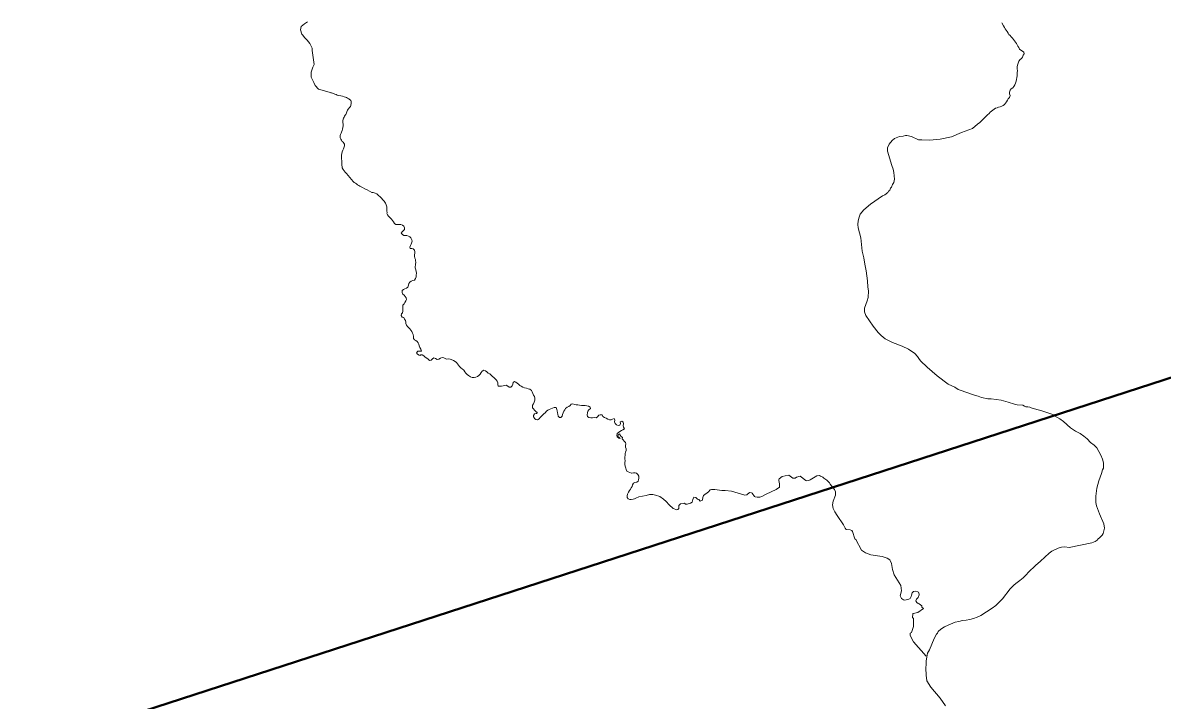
# Model space of a CAD drawing. Extents: x 553962 to 842807, y 8883888 to 9032388.
# Drawn here: x 592799 to 594276, y 8915645 to 8916524 of the extents above; entities that cross this region are included whole.
import ezdxf

# ---------------------------------------------------------------- set-up
doc = ezdxf.new("R2010")
doc.units = 0
doc.header["$LTSCALE"] = 200
doc.layers.add('6', color=7, linetype='Continuous', lineweight=13)

msp = doc.modelspace()

# ---------------------------------------------------------------- linework, layer by layer
at = {"layer": '6', "lineweight": 40}
msp.add_line((590967.2, 8914985.2), (596244.3, 8916699.1), dxfattribs=at)
at = {"layer": '6'}
for points in [[(593167.9, 8916524.7), (593164.1, 8916522.1), (593159.5, 8916518.6), (593158.6, 8916514.6), (593160.4, 8916508.6), (593161.8, 8916507.6), (593164.1, 8916504.4), (593167.2, 8916501), (593170.7, 8916496.5), (593173.8, 8916490.8), (593174, 8916487.4), (593175.2, 8916478.5)], [(594080, 8916505.1), (594078.5, 8916506.9), (594076.9, 8916508.3), (594075.8, 8916510.1), (594074.6, 8916512.2), (594073.3, 8916514.1), (594072, 8916515.7), (594071, 8916517.5), (594070, 8916519.4), (594067.9, 8916523.5)], [(594080, 8916505.1), (594078.5, 8916506.9), (594076.9, 8916508.3), (594075.8, 8916510.1), (594074.6, 8916512.2), (594073.3, 8916514.1), (594072, 8916515.7), (594071, 8916517.5), (594070, 8916519.4), (594067.9, 8916523.5)], [(594036.3, 8916392.1), (594036.8, 8916392.4), (594038.8, 8916393.8), (594040.7, 8916395.6), (594042.4, 8916397.4), (594044.1, 8916399.1), (594046, 8916400.9), (594047.8, 8916402.9), (594049.3, 8916404.3), (594051.1, 8916405.9), (594052.4, 8916407.4), (594054.2, 8916408.9), (594056, 8916410.2), (594057.9, 8916411.6), (594059.7, 8916412.6), (594061.5, 8916413.4), (594063.6, 8916414), (594065.5, 8916414.7), (594067.5, 8916415.2), (594069.4, 8916416.3), (594071.1, 8916417.6), (594072.4, 8916419.4), (594073.8, 8916421.2), (594075, 8916423.1), (594076.1, 8916425), (594077.7, 8916426.7), (594078.4, 8916429), (594077.7, 8916431.5), (594077.8, 8916433.6), (594078.7, 8916436), (594080, 8916437.7), (594082, 8916439.3), (594083.4, 8916441), (594084.5, 8916442.9), (594085.5, 8916445.1), (594086.2, 8916447.7), (594086.8, 8916450), (594087.2, 8916452.6), (594087.5, 8916454.6), (594087.7, 8916456.7), (594087.8, 8916459.2), (594087.9, 8916461.3), (594087.8, 8916463.9), (594087.7, 8916466.2), (594087.9, 8916468.7), (594088.7, 8916471.3), (594089.8, 8916473.6), (594091.4, 8916475.8), (594093.1, 8916477.2), (594094.5, 8916479), (594095.5, 8916481.6), (594096.7, 8916483.3), (594096.2, 8916485.4), (594094.3, 8916486.7), (594092.4, 8916488), (594090.8, 8916489.5), (594089.7, 8916491.4), (594088.6, 8916493.1), (594087.6, 8916495), (594086.7, 8916496.8), (594085.4, 8916498.5), (594084, 8916500.2), (594082.7, 8916501.8), (594081.4, 8916503.4), (594080, 8916505.1)], [(594036.3, 8916392.1), (594036.8, 8916392.4), (594038.8, 8916393.8), (594040.7, 8916395.6), (594042.4, 8916397.4), (594044.1, 8916399.1), (594046, 8916400.9), (594047.8, 8916402.9), (594049.3, 8916404.3), (594051.1, 8916405.9), (594052.4, 8916407.4), (594054.2, 8916408.9), (594056, 8916410.2), (594057.9, 8916411.6), (594059.7, 8916412.6), (594061.5, 8916413.4), (594063.6, 8916414), (594065.5, 8916414.7), (594067.5, 8916415.2), (594069.4, 8916416.3), (594071.1, 8916417.6), (594072.4, 8916419.4), (594073.8, 8916421.2), (594075, 8916423.1), (594076.1, 8916425), (594077.7, 8916426.7), (594078.4, 8916429), (594077.7, 8916431.5), (594077.8, 8916433.6), (594078.7, 8916436), (594080, 8916437.7), (594082, 8916439.3), (594083.4, 8916441), (594084.5, 8916442.9), (594085.5, 8916445.1), (594086.2, 8916447.7), (594086.8, 8916450), (594087.2, 8916452.6), (594087.5, 8916454.6), (594087.7, 8916456.7), (594087.8, 8916459.2), (594087.9, 8916461.3), (594087.8, 8916463.9), (594087.7, 8916466.2), (594087.9, 8916468.7), (594088.7, 8916471.3), (594089.8, 8916473.6), (594091.4, 8916475.8), (594093.1, 8916477.2), (594094.5, 8916479), (594095.5, 8916481.6), (594096.7, 8916483.3), (594096.2, 8916485.4), (594094.3, 8916486.7), (594092.4, 8916488), (594090.8, 8916489.5), (594089.7, 8916491.4), (594088.6, 8916493.1), (594087.6, 8916495), (594086.7, 8916496.8), (594085.4, 8916498.5), (594084, 8916500.2), (594082.7, 8916501.8), (594081.4, 8916503.4), (594080, 8916505.1)], [(593175.2, 8916478.5), (593176.4, 8916469.6), (593174.7, 8916466.1), (593172.5, 8916459.6), (593172.4, 8916453.2), (593176, 8916445.9), (593177.6, 8916442), (593182.1, 8916437.6), (593195.9, 8916433.4)], [(593927.7, 8916329.4), (593926.7, 8916333.6), (593925.1, 8916338.4), (593919.7, 8916356.8), (593919.7, 8916361.4), (593921.8, 8916366.2), (593925.5, 8916370.7), (593928.7, 8916373.5), (593934.9, 8916376.1), (593939.8, 8916376.6), (593943, 8916377.4), (593944.7, 8916377.4), (593950.7, 8916376.1), (593959.9, 8916371.9), (593964, 8916371.7), (593974.5, 8916371.2), (593987.7, 8916372.4), (594002.3, 8916375.7), (594015.5, 8916381.1), (594029.8, 8916386.5), (594036.3, 8916392.1)], [(593911.2, 8916118.1), (593907.6, 8916121.8), (593901, 8916130.2), (593891.6, 8916144), (593889.8, 8916148.5), (593889.8, 8916153.5), (593893.3, 8916162.8), (593894.6, 8916167.4), (593894.8, 8916176), (593894.2, 8916180.5), (593893.7, 8916188.8), (593892, 8916201.7), (593890.1, 8916210.3), (593888.8, 8916218.8), (593886.9, 8916227.4), (593885.4, 8916240.2), (593885.1, 8916244.7), (593881.6, 8916257.4), (593881.1, 8916262.1), (593881.4, 8916266.8), (593882.6, 8916271.3), (593884.2, 8916275.3), (593888.9, 8916281), (593897.3, 8916288.4), (593912.9, 8916299), (593916.1, 8916300.4), (593919.9, 8916303.2), (593920.3, 8916304.3), (593921.3, 8916304.7), (593921.4, 8916305.7), (593922.5, 8916306.5), (593923.5, 8916309.2), (593924.6, 8916310.2), (593925.9, 8916313.6), (593927.7, 8916316.4), (593928.4, 8916320.9), (593927.7, 8916329.4)], [(593251.3, 8916303.5), (593251.9, 8916303.5), (593252.8, 8916303.5), (593255.3, 8916302.7), (593257.5, 8916301.5), (593259.7, 8916299.6), (593261.8, 8916297.7), (593263.7, 8916296), (593265.3, 8916294), (593267.1, 8916292.2), (593268.8, 8916289.7), (593269.7, 8916287.6), (593270.4, 8916284.8), (593270.5, 8916282.2), (593270.8, 8916279.5), (593270.9, 8916276.9), (593270.8, 8916276.3), (593271.5, 8916274.4), (593272.9, 8916272.5), (593274.7, 8916270.9), (593276.5, 8916268.8), (593277.9, 8916267), (593279.1, 8916265.3), (593280.7, 8916263.4), (593282.2, 8916261.8), (593284.4, 8916261.7), (593286.6, 8916261.8), (593288.8, 8916261.7), (593290.7, 8916260.9), (593292.6, 8916259.6), (593293.6, 8916257.5), (593293.5, 8916255.3), (593292, 8916253.9), (593290.3, 8916252.4), (593289.2, 8916250.5), (593290.8, 8916249), (593292.5, 8916247.7), (593294.6, 8916247.7), (593296.5, 8916247.5), (593298.7, 8916246.8), (593300.3, 8916245.7), (593301.7, 8916244.4), (593303.2, 8916242.2), (593303.5, 8916240.4), (593303.2, 8916238.8), (593302.2, 8916236.4), (593301.1, 8916234.6), (593300.3, 8916232.6), (593301, 8916230.7), (593303.2, 8916230.8), (593304.8, 8916230.4), (593306.4, 8916228.7), (593306.9, 8916226.5), (593307, 8916224.7), (593306.5, 8916222.4), (593306.5, 8916220.7), (593306.7, 8916218.3), (593307.7, 8916216.7), (593307.9, 8916215.2), (593308, 8916212.8), (593308.1, 8916211.9)], [(593307.6, 8916211.4), (593307.6, 8916209.1), (593307.2, 8916207.2), (593307.2, 8916205.7), (593308, 8916203.3), (593308.6, 8916201.1), (593308.9, 8916198.8), (593308.8, 8916196.3), (593308.5, 8916194), (593307.9, 8916191.8), (593306.3, 8916189.9), (593304.1, 8916189.1), (593302.3, 8916188.3), (593300.5, 8916186.9), (593299.2, 8916185.2), (593298.7, 8916183.2), (593297.8, 8916180.7), (593296.2, 8916179.5), (593293.8, 8916178.6), (593292, 8916177.7), (593290.6, 8916176.1), (593290.5, 8916173.7), (593291.5, 8916171.7), (593292.9, 8916170.1), (593294.2, 8916168.5), (593295.5, 8916166.7), (593296.1, 8916164.7), (593295.3, 8916162.7), (593294.1, 8916160.9), (593293, 8916159), (593291.5, 8916157.1), (593291.3, 8916155), (593291.3, 8916153.8), (593291.4, 8916151.7), (593291.5, 8916149.6), (593291.1, 8916147.5), (593289.8, 8916145.9), (593289.3, 8916143.7), (593290.5, 8916141.8), (593292.5, 8916141.1), (593293.6, 8916139.2), (593294.7, 8916137.5), (593295.3, 8916135.4), (593295.4, 8916133.3), (593296, 8916131.4), (593297.4, 8916129.8), (593298.7, 8916128.1), (593300.3, 8916126.5), (593301.9, 8916124.8), (593303.2, 8916123), (593304, 8916121), (593304.7, 8916119), (593305, 8916116.5), (593305.2, 8916114.1), (593306.3, 8916112.2), (593308.2, 8916111.4), (593310.1, 8916110.2), (593311.3, 8916108.6), (593312.1, 8916106.6), (593312.4, 8916104.3), (593313.4, 8916102.2), (593314.6, 8916100), (593315.5, 8916097.7), (593315.2, 8916097.6), (593313.2, 8916097.5)], [(594194.5, 8915855.4), (594197.7, 8915858.8), (594199.2, 8915860.9), (594200.6, 8915868.1), (594200, 8915873.5), (594194.4, 8915886.7), (594190.5, 8915896.8), (594189.4, 8915901.3), (594189.5, 8915909.7), (594190.8, 8915919.8), (594192.3, 8915924.7), (594193.4, 8915929.3), (594197, 8915938.8), (594198.3, 8915943.5), (594199.4, 8915945.8), (594199.6, 8915948.3), (594199.4, 8915952.6), (594198.3, 8915957.7), (594196.1, 8915962.5), (594191, 8915972), (594187.5, 8915975.6), (594182.7, 8915979.3), (594178.4, 8915983.8), (594174.1, 8915987.3), (594169.2, 8915990.6), (594163.1, 8915993.8), (594156.6, 8915998), (594147.7, 8916006.4), (594143.1, 8916009.7), (594135.8, 8916013.7), (594135, 8916014.9), (594119.6, 8916020.2), (594110, 8916023), (594105.6, 8916024.1), (594104.2, 8916024.9), (594101.3, 8916025.5), (594099, 8916025.6), (594096.9, 8916026.4), (594095, 8916027.7), (594087.8, 8916028), (594084, 8916028.8), (594076, 8916031.4), (594066.8, 8916033.9), (594054.1, 8916035.6), (594049.6, 8916035.7), (594041.4, 8916037.7), (594036.9, 8916039.4), (594032.5, 8916040.4), (594032.5, 8916040.4), (594028.4, 8916042), (594015, 8916046.5), (594011.3, 8916048), (594006.7, 8916050.7), (593998.3, 8916054.8), (593983.7, 8916065.6), (593970.8, 8916076.7), (593962.4, 8916085.1), (593960.1, 8916088), (593958.6, 8916090.7), (593955.1, 8916094.6), (593946.7, 8916100.4), (593938.5, 8916104.1), (593925.8, 8916109), (593916.7, 8916113.8), (593911.2, 8916118.1)], [(593313.2, 8916097.5), (593310.8, 8916097.4), (593309.1, 8916095.6), (593310.2, 8916093.9), (593312.4, 8916092.6), (593314.4, 8916092.1), (593314.4, 8916092.8), (593316.6, 8916092.8), (593318.7, 8916091.4), (593320.5, 8916089.9), (593322.5, 8916088.4), (593324.1, 8916087.2), (593325.7, 8916085.6), (593328, 8916085.8), (593329.6, 8916087.5), (593331.5, 8916088.9), (593333.6, 8916087.9), (593335.8, 8916086.9), (593338.2, 8916087.2), (593340, 8916088.6), (593342.3, 8916089.4), (593344.5, 8916089.1), (593346, 8916087.9), (593348, 8916087.1), (593350.5, 8916087.7), (593352.6, 8916087.4), (593356.2, 8916085.9), (593356.9, 8916085.6), (593359, 8916084.2), (593360.9, 8916082.7), (593362.2, 8916081.2), (593363.5, 8916079.6), (593365, 8916077.6), (593366.8, 8916075.7), (593368.4, 8916074.5), (593370.3, 8916072.9), (593371.5, 8916070.7), (593373, 8916068.9), (593374.7, 8916067.3), (593376.6, 8916065.9)], [(593376.6, 8916065.9), (593379.2, 8916064.1), (593381.3, 8916063.5), (593383.7, 8916063.6), (593386, 8916063.8), (593388, 8916064.7), (593389.9, 8916065.9), (593391.6, 8916067.6), (593392.8, 8916069.8), (593394.3, 8916071.8), (593396.4, 8916072.9), (593398.3, 8916071.9), (593400.2, 8916070.7), (593402.1, 8916069.2), (593403.9, 8916068), (593405.8, 8916066.3), (593407.6, 8916064.9), (593409.2, 8916063.3), (593411, 8916061.9), (593412.4, 8916060.4), (593413.6, 8916058.7), (593414.3, 8916056.7), (593414.5, 8916054.4), (593415, 8916052.2), (593417.1, 8916052), (593419.3, 8916052.3), (593421.3, 8916052.5), (593423.3, 8916052.9), (593425.3, 8916053.3), (593427.3, 8916052.1), (593429.2, 8916050.9), (593431.5, 8916050.9), (593433, 8916052.6), (593433.7, 8916054.7), (593434.5, 8916056.8), (593435.9, 8916058.4), (593437.9, 8916057.6), (593439.7, 8916056), (593441.3, 8916054.6), (593442.9, 8916053.2), (593444.5, 8916052.1), (593446.7, 8916050.8), (593449.2, 8916050.1), (593451.6, 8916049.5), (593454, 8916048.8), (593456.1, 8916048.2), (593457.9, 8916046.7), (593458.9, 8916044.9), (593459.7, 8916042.7), (593460.8, 8916040.5), (593462, 8916038.8), (593462.5, 8916036.6), (593462.4, 8916034.1), (593461.7, 8916031.6), (593460.7, 8916029.4), (593459.6, 8916027.6)], [(593459.6, 8916027.5), (593459.6, 8916027.6), (593459.4, 8916024.3), (593460.6, 8916022.7), (593462.2, 8916021), (593463.7, 8916019.4), (593465.3, 8916018.1), (593465.6, 8916017.4), (593464.5, 8916016.8), (593462.6, 8916016.4), (593462.1, 8916016.2), (593460.5, 8916014.3), (593460.9, 8916012.4), (593461.8, 8916010.6)], [(593462.2, 8916010.2), (593463.8, 8916009), (593465.9, 8916008.5), (593467.9, 8916009.8), (593469.3, 8916011.4), (593471, 8916013.1), (593472.6, 8916015), (593474.1, 8916016.3), (593475.7, 8916017.8), (593477.4, 8916019.7), (593479.2, 8916021.1), (593481.1, 8916022), (593483.3, 8916022.8), (593485.5, 8916023.8), (593487.6, 8916024.6), (593490, 8916024.4), (593491, 8916022.1), (593491.4, 8916020), (593491.9, 8916017.8), (593492.2, 8916015.7), (593492.8, 8916013.4), (593494.2, 8916011.5), (593496.2, 8916011.5), (593497.9, 8916013.2), (593498.5, 8916015.4), (593499.1, 8916017.6), (593499.9, 8916019.7), (593501.1, 8916021.5), (593502.1, 8916023.3)], [(593502.1, 8916023.3), (593504.2, 8916024.8), (593506.5, 8916026), (593508.1, 8916027.3), (593509.6, 8916029), (593511.7, 8916029.1), (593514, 8916028.6), (593516, 8916028.2), (593518.2, 8916027.8), (593520.4, 8916027.5), (593522.7, 8916027.3), (593525.1, 8916027.2), (593527.5, 8916027.1), (593530, 8916026.9), (593532.1, 8916026.4), (593534.2, 8916025.1), (593534.4, 8916023.1), (593532.5, 8916021.7), (593531.2, 8916019.8), (593530.5, 8916017.6), (593530.3, 8916015.2), (593530.7, 8916013), (593532.5, 8916011.7), (593535.2, 8916011.2), (593537.2, 8916011.2), (593539.7, 8916011.4), (593542, 8916011.3), (593543.8, 8916012.6), (593545.3, 8916014.4), (593547.3, 8916015.1), (593549.5, 8916014.9), (593550.7, 8916013), (593552.7, 8916011.7), (593554.9, 8916010.6), (593557.1, 8916009.5), (593559.2, 8916008.5), (593561.2, 8916008.5), (593563.2, 8916009.2), (593565.4, 8916010.1), (593566.1, 8916008.2), (593565.8, 8916005.8), (593566.5, 8916003.7), (593568.2, 8916002), (593570.4, 8916001.1), (593572.7, 8916001.8), (593573.5, 8916003.7), (593573.1, 8916006), (593575.1, 8916006.9), (593576.9, 8916005.5), (593577.4, 8916003.2), (593577, 8916001.1), (593577.3, 8915998.9), (593578.5, 8915997), (593576.6, 8915995.5), (593574.7, 8915994.6), (593572.7, 8915993.3), (593570.9, 8915992), (593569.2, 8915990.6), (593568.7, 8915988.4), (593569.3, 8915986.3), (593571.1, 8915984.6), (593573.2, 8915984.3), (593571.6, 8915985.6), (593570, 8915987.1), (593570.5, 8915989.1), (593572.5, 8915990.5), (593573.1, 8915988.6), (593574.2, 8915986.9), (593576, 8915985.8), (593575.5, 8915983.8), (593577.1, 8915982.4), (593578.3, 8915980.7), (593579.8, 8915979.3), (593580.5, 8915977.4), (593580, 8915975.4), (593580.1, 8915973.1), (593580.9, 8915971.1), (593580.8, 8915968.8), (593580, 8915966.8), (593579.7, 8915964.8), (593579.3, 8915962.8), (593579, 8915960.3), (593579.1, 8915958.1), (593579.3, 8915955.5), (593579, 8915953.3), (593579.1, 8915950.8), (593579.7, 8915948.4), (593580.3, 8915946), (593580.8, 8915944.1), (593581.7, 8915942.1), (593583.5, 8915941), (593585.5, 8915940.1), (593587.8, 8915939.4), (593588.1, 8915939.4), (593590.1, 8915939.6), (593592.3, 8915939.8), (593594.3, 8915939.2), (593595.9, 8915937.5), (593597.3, 8915935.5), (593597.4, 8915933.1), (593597.4, 8915933)], [(593852.1, 8915915.2), (593850.8, 8915918), (593845.4, 8915925.1), (593844.4, 8915926.8), (593840.9, 8915930.1), (593836.8, 8915933), (593835.6, 8915934.2), (593832.5, 8915935.4), (593831.4, 8915936.2), (593827.8, 8915935.8), (593819.2, 8915930.6), (593817.4, 8915929.8), (593814.8, 8915929.4), (593813.8, 8915929.8), (593806.2, 8915935.3), (593801.7, 8915934), (593799.7, 8915932.9), (593796.8, 8915933), (593791.5, 8915936.6), (593787, 8915936.1), (593783, 8915935.1), (593779.2, 8915931.9), (593778.7, 8915930.7), (593778.7, 8915929.9), (593779.7, 8915925.4), (593779.5, 8915921.2), (593775.3, 8915918), (593762.4, 8915912.2), (593756.8, 8915909.2), (593754, 8915908.3), (593750.4, 8915908.3), (593748.1, 8915908.6), (593747.3, 8915909.2), (593744, 8915913.6), (593743.3, 8915914), (593740.5, 8915914.1), (593737.2, 8915911.2)], [(593737.2, 8915911.2), (593740.5, 8915914.1), (593743.3, 8915914), (593744, 8915913.6), (593747.3, 8915909.2), (593748.1, 8915908.6), (593750.4, 8915908.3), (593754, 8915908.3), (593756.8, 8915909.2), (593762.4, 8915912.2), (593775.3, 8915918), (593779.5, 8915921.2), (593779.7, 8915925.4), (593778.7, 8915929.9), (593778.7, 8915930.7), (593779.2, 8915931.9), (593783, 8915935.1), (593787, 8915936.1), (593791.5, 8915936.6), (593796.8, 8915933), (593799.7, 8915932.9), (593801.7, 8915934), (593806.2, 8915935.3), (593813.8, 8915929.8), (593814.8, 8915929.4), (593817.4, 8915929.8), (593819.2, 8915930.6), (593827.8, 8915935.8), (593831.4, 8915936.2), (593832.5, 8915935.4), (593835.6, 8915934.2), (593836.8, 8915933), (593840.9, 8915930.1), (593844.4, 8915926.8), (593845.4, 8915925.1), (593850.8, 8915918), (593852.1, 8915915.2)], [(593597.4, 8915933), (593597, 8915930.9), (593596.5, 8915928.9), (593594.7, 8915927.6), (593592.2, 8915927.4), (593590.2, 8915926.3), (593589.2, 8915924.2), (593588.4, 8915922.2), (593587.5, 8915920.4), (593586.5, 8915918.7), (593585.1, 8915916.7), (593583.8, 8915914.5), (593582.7, 8915912.2), (593582.2, 8915910.1), (593582, 8915907.9), (593583.5, 8915906.1), (593585.5, 8915905.4), (593587.5, 8915905.3), (593589.7, 8915905.6), (593591.7, 8915906.2), (593594.1, 8915907.3)], [(593594.1, 8915907.3), (593596.2, 8915908.2), (593597.1, 8915908.7)], [(593737.2, 8915911.2), (593734.8, 8915911), (593730.4, 8915911.9), (593726, 8915913.6), (593717.4, 8915915.9), (593709.2, 8915916.8), (593704.8, 8915916.8), (593695.9, 8915918.1), (593691.2, 8915918.2), (593689.6, 8915917.8), (593687.7, 8915915), (593680.9, 8915910.6), (593680.2, 8915907.8), (593679.9, 8915904.7), (593679.6, 8915904.3), (593676.7, 8915903.2), (593675.1, 8915905.1), (593673.4, 8915905.8), (593671.2, 8915907.9), (593668.7, 8915908.2), (593667, 8915905.2), (593666.2, 8915901.7), (593664.2, 8915900.4), (593659.8, 8915899.1), (593657.9, 8915899.1), (593657, 8915900.1), (593656.4, 8915900.3), (593654.8, 8915900.2), (593651.3, 8915899.4), (593649.1, 8915897.4), (593648.9, 8915896.2), (593649.2, 8915894), (593649.1, 8915893.5), (593647.8, 8915892.1), (593646.5, 8915892), (593641.7, 8915893.4), (593636.6, 8915898.1), (593632.8, 8915902.4), (593629.2, 8915905.8), (593624.4, 8915909), (593618.8, 8915911), (593615.3, 8915911.6), (593611.2, 8915911.6), (593606.7, 8915910.4), (593597.1, 8915908.7)], [(593597.1, 8915908.7), (593606.7, 8915910.4), (593611.2, 8915911.6), (593615.3, 8915911.6), (593618.8, 8915911), (593624.4, 8915909), (593629.2, 8915905.8), (593632.8, 8915902.4), (593636.6, 8915898.1), (593641.7, 8915893.4), (593646.5, 8915892), (593647.8, 8915892.1), (593649.1, 8915893.5), (593649.2, 8915894), (593648.9, 8915896.2), (593649.1, 8915897.4), (593651.3, 8915899.4), (593654.8, 8915900.2), (593656.4, 8915900.3), (593657, 8915900.1), (593657.9, 8915899.1), (593659.8, 8915899.1), (593664.2, 8915900.4), (593666.2, 8915901.7), (593667, 8915905.2), (593668.7, 8915908.2), (593671.2, 8915907.9), (593673.4, 8915905.8), (593675.1, 8915905.1), (593676.7, 8915903.2), (593679.6, 8915904.3), (593679.9, 8915904.7), (593680.2, 8915907.8), (593680.9, 8915910.6), (593687.7, 8915915), (593689.6, 8915917.8), (593691.2, 8915918.2), (593695.9, 8915918.1), (593704.8, 8915916.8), (593709.2, 8915916.8), (593717.4, 8915915.9), (593726, 8915913.6), (593730.4, 8915911.9), (593734.8, 8915911), (593737.2, 8915911.2)], [(593969.7, 8915701.9), (593953.1, 8915720.5), (593950.1, 8915726.1), (593949, 8915729.2), (593949, 8915731.9), (593950.8, 8915732.6), (593953.4, 8915740.3), (593953.4, 8915750.1), (593953.2, 8915750.8), (593952.1, 8915752.1), (593952.2, 8915756.9), (593952.8, 8915757.2), (593958.8, 8915758.6), (593966.3, 8915763.9), (593964, 8915765.4), (593964.1, 8915766.7), (593963.9, 8915767.1), (593960.6, 8915769.8), (593959.1, 8915770.3), (593957.7, 8915771.4), (593956.4, 8915773.8), (593956.4, 8915774.4), (593957, 8915775.9), (593959.2, 8915778.1), (593960.6, 8915781.6), (593960.6, 8915782.4), (593959.6, 8915784.8), (593959, 8915785.3), (593956, 8915786.2), (593953.3, 8915785.8), (593951.7, 8915784.3), (593950.5, 8915781), (593950.2, 8915779.2), (593948.7, 8915776.7), (593947, 8915776), (593941.8, 8915774.5), (593940.1, 8915775), (593937.5, 8915776.7), (593936, 8915780.1), (593937.6, 8915786.9), (593936.9, 8915793.7), (593928.2, 8915807.4), (593926.1, 8915814.3), (593924.8, 8915822.4), (593922.5, 8915826.9), (593919.2, 8915829.2), (593912.5, 8915831.3), (593898, 8915833.4), (593890.8, 8915835.9), (593885.7, 8915839.3), (593878.5, 8915853.1), (593877, 8915854.3), (593874.3, 8915863.8), (593873.1, 8915864.9), (593871, 8915866), (593865.9, 8915866.3), (593864.8, 8915867.8), (593862.5, 8915872.4), (593854.4, 8915884.3), (593851.4, 8915889.1), (593849.3, 8915893.5), (593848.2, 8915898.4), (593849.1, 8915903.1), (593852.2, 8915910.8), (593852.1, 8915915.2)], [(593852.1, 8915915.2), (593852.2, 8915910.8), (593849.1, 8915903.1), (593848.2, 8915898.4), (593849.3, 8915893.5), (593851.4, 8915889.1), (593854.4, 8915884.3), (593862.5, 8915872.4), (593864.8, 8915867.8), (593865.9, 8915866.3), (593871, 8915866), (593873.1, 8915864.9), (593874.3, 8915863.8), (593877, 8915854.3), (593878.5, 8915853.1), (593885.7, 8915839.3), (593890.8, 8915835.9), (593898, 8915833.4), (593912.5, 8915831.3), (593919.2, 8915829.2), (593922.5, 8915826.9), (593924.8, 8915822.4), (593926.1, 8915814.3), (593928.2, 8915807.4), (593936.9, 8915793.7), (593937.6, 8915786.9), (593936, 8915780.1), (593937.5, 8915776.7), (593940.1, 8915775), (593941.8, 8915774.5), (593947, 8915776), (593948.7, 8915776.7), (593950.2, 8915779.2), (593950.5, 8915781), (593951.7, 8915784.3), (593953.3, 8915785.8), (593956, 8915786.2), (593959, 8915785.3), (593959.6, 8915784.8), (593960.6, 8915782.4), (593960.6, 8915781.6), (593959.2, 8915778.1), (593957, 8915775.9), (593956.4, 8915774.4), (593956.4, 8915773.8), (593957.7, 8915771.4), (593959.1, 8915770.3), (593960.6, 8915769.8), (593963.9, 8915767.1), (593964.1, 8915766.7), (593964, 8915765.4), (593966.3, 8915763.9), (593958.8, 8915758.6), (593952.8, 8915757.2), (593952.2, 8915756.9), (593952.1, 8915752.1), (593953.2, 8915750.8), (593953.4, 8915750.1), (593953.4, 8915740.3), (593950.8, 8915732.6), (593949, 8915731.9), (593949, 8915729.2), (593950.1, 8915726.1), (593953.1, 8915720.5), (593969.7, 8915701.9)], [(593983.1, 8915730.7), (593984.2, 8915731.7), (593985.3, 8915733.9), (593988.8, 8915737), (593993.6, 8915739.9), (593998.2, 8915742.2), (594007.4, 8915746), (594012.1, 8915746.9), (594016.8, 8915748.1), (594021.5, 8915748.6), (594026.2, 8915749.4), (594031, 8915750.7), (594035.7, 8915752.4), (594040.7, 8915754.8), (594055, 8915764.2), (594059.8, 8915767.7), (594068.5, 8915776.5), (594078.7, 8915789.2), (594083.8, 8915794.6), (594087.5, 8915797.6), (594091.2, 8915800.1), (594095.2, 8915803.5), (594099.2, 8915807.4), (594102.2, 8915811), (594111.2, 8915819.8), (594117.8, 8915825.3), (594129.1, 8915835.8), (594132.4, 8915838.2), (594140.8, 8915842.2), (594144.9, 8915843.3), (594149.5, 8915843.6), (594154.9, 8915842.9), (594184.2, 8915849), (594188.5, 8915850.9), (594191.2, 8915852.4), (594192.7, 8915854.2), (594194.5, 8915855.4)], [(593994.8, 8915637.7), (593988, 8915647.4), (593975.7, 8915661.6), (593970.7, 8915670.2), (593969.6, 8915677.3), (593969.3, 8915686.3), (593969.7, 8915691.4), (593969.8, 8915696.1), (593970.4, 8915700.7), (593971.5, 8915705.7), (593973.9, 8915710.4), (593979.9, 8915724.9), (593983.1, 8915730.7)]]:
    msp.add_lwpolyline(points, dxfattribs=at)
msp.add_spline([(593195.9, 8916433.4), (593200.1, 8916432.2), (593206.3, 8916429.8), (593215.4, 8916427.6), (593221.2, 8916424.9), (593224.3, 8916421.6), (593224.4, 8916418.2), (593222.7, 8916413.9), (593219.8, 8916410.4), (593218, 8916405.5), (593216.6, 8916403.5), (593214.1, 8916398.4), (593213.8, 8916389.8), (593212, 8916381.8), (593210, 8916375.9), (593212.9, 8916369.7), (593215.9, 8916365), (593214.4, 8916360.2), (593212, 8916351.9), (593212.3, 8916341.9), (593212.9, 8916335.4), (593218.2, 8916328), (593227.1, 8916317.7), (593238.9, 8916310), (593251.3, 8916303.5)], degree=3, dxfattribs=at)

doc.saveas('drawing.dxf')
